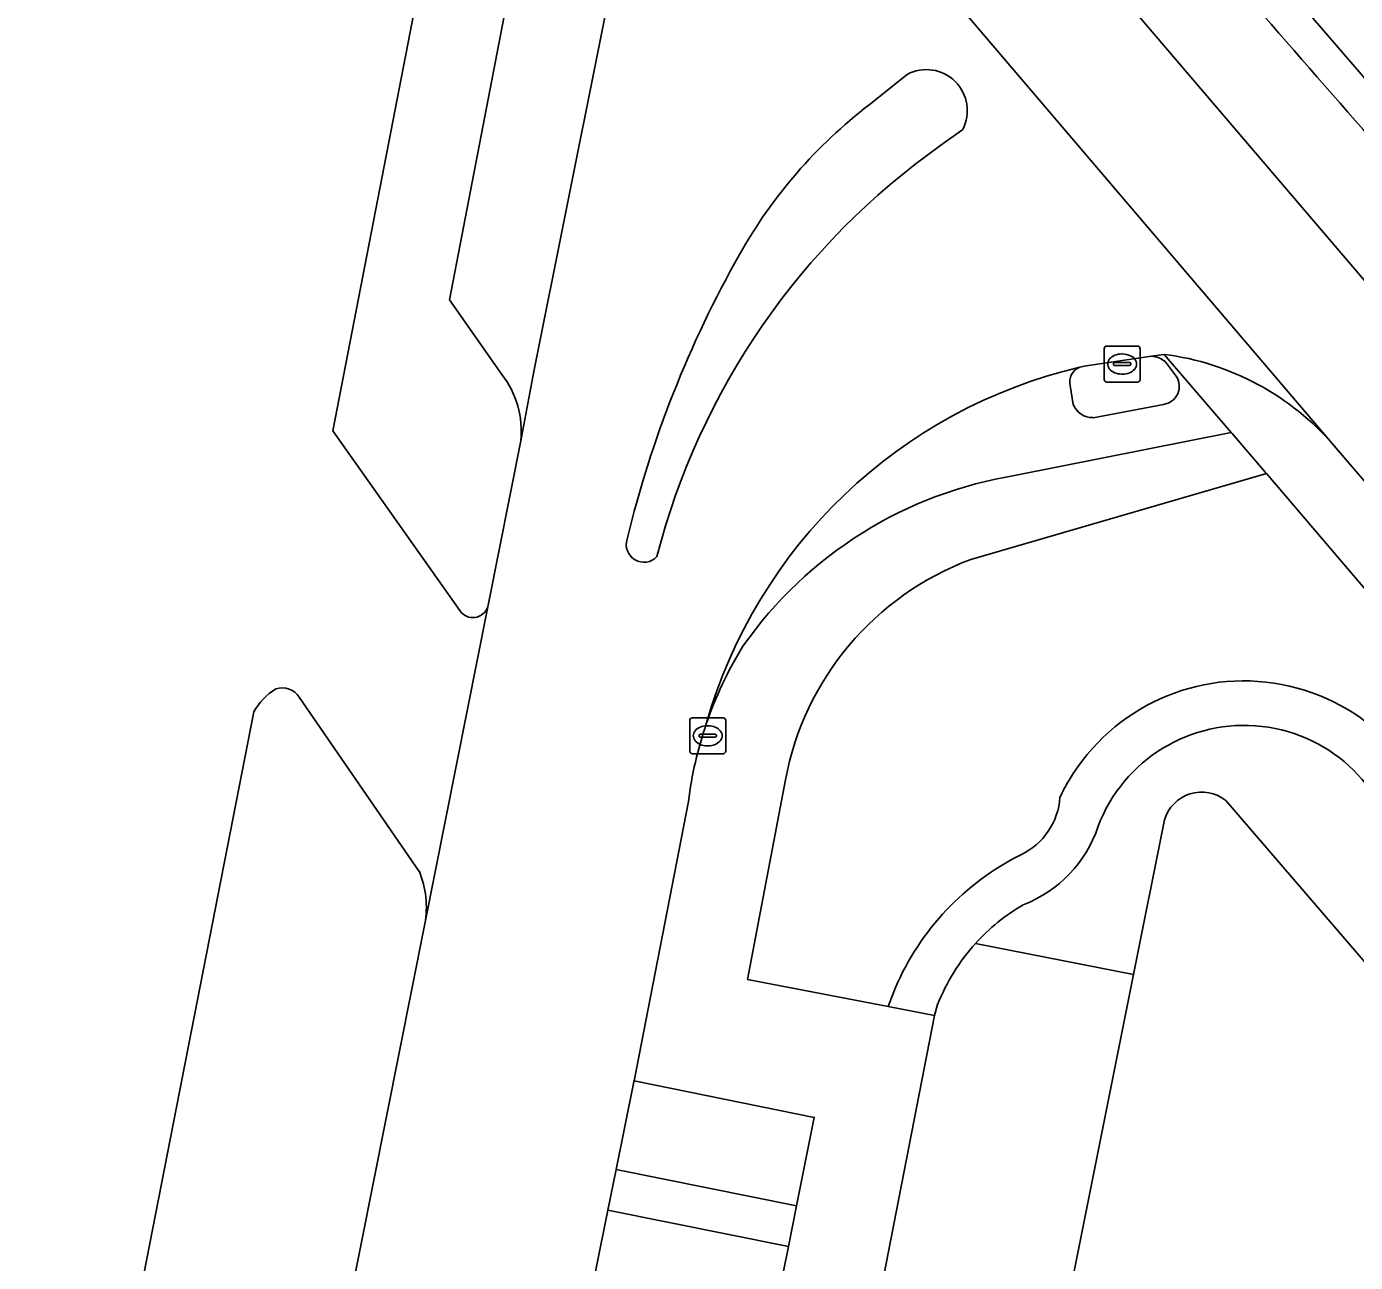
# Model space of a CAD drawing. Extents: x 158793 to 159888, y 384317 to 385256.
# Drawn here: x 159545.43 to 159582.4, y 384822.03 to 384856.41 of the extents above; entities that cross this region are included whole.
import ezdxf

# ---------------------------------------------------------------- set-up
doc = ezdxf.new("R2010")
doc.units = 0
for name, color, linetype in [('IMGEO_Fietspad_gesloten', 7, 'Continuous'), ('IMGEO_Groenvoorziening', 7, 'Continuous'), ('IMGEO_Kolk', 7, 'Continuous'), ('IMGEO_Parkeervlak_halfverhard', 7, 'Continuous'), ('IMGEO_Parkeervlak_open', 7, 'Continuous'), ('IMGEO_Rijbaan_lokaal_gesloten', 7, 'Continuous'), ('IMGEO_Rijbaan_lokaal_open', 7, 'Continuous'), ('IMGEO_Verkeerseiland_open', 7, 'Continuous'), ('IMGEO_Voetpad_open', 7, 'Continuous')]:
    doc.layers.add(name, color=color, linetype=linetype)

msp = doc.modelspace()

# ---------------------------------------------------------------- linework, layer by layer
at = {"layer": 'IMGEO_Fietspad_gesloten'}
for points in [[(159592.245, 384838.116), (159565.098, 384869.917), (159555.572, 384881.105)], [(159552.388, 384879.22), (159561.428, 384868.652), (159561.634, 384868.411), (159581.816, 384844.745), (159589.33, 384835.975)]]:
    msp.add_lwpolyline(points, dxfattribs=at)
at = {"layer": 'IMGEO_Groenvoorziening'}
for points in [[(159633.463, 384786.25), (159627.663, 384792.824), (159604.729, 384819.259), (159598.824, 384826.042), (159597.622, 384827.422), (159592.361, 384830.81), (159588.53, 384833.896), (159579.926, 384843.974), (159571.701, 384841.585)], [(159566.544, 384835.453), (159565.49, 384829.9), (159569.398, 384829.148), (159569.606, 384829.678)], [(159578.799, 384834.882), (159585.583, 384826.983), (159589.237, 384830.037), (159589.613, 384830.351), (159627.12, 384786.306)], [(159571.831, 384830.9), (159576.232, 384830.042), (159577.091, 384834.337)]]:
    msp.add_lwpolyline(points, dxfattribs=at)
msp.add_lwpolyline([(159566.847, 384823.602), (159561.834, 384824.615), (159561.605, 384823.481), (159566.628, 384822.466)], close=True, dxfattribs=at)
for centre, radius, start, end in [((159574.535, 384833.967), 8.127, 110.4042, 169.4682), ((159579.292, 384832.56), 5.648, 9.1306, 149.3034), ((159579.305, 384832.63), 4.339, 7.5008, 159.3483), ((159579.049, 384832.686), 5.375, 149.1404, 154.8653), ((159578.129, 384834.033), 1.081, 51.7049, 163.6895), ((159572.275, 384835.097), 1.912, 295.3874, 356.1479), ((159571.903, 384835.264), 3.518, 290.943, 341.7164), ((159576.412, 384826.741), 7.413, 116.5817, 156.6568), ((159575.967, 384827.157), 5.579, 120.199, 137.8523)]:
    msp.add_arc(centre, radius, start, end, dxfattribs=at)
at = {"layer": 'IMGEO_Kolk'}
for p, q in [((159575.412, 384846.596), (159575.412, 384847.448)), ((159575.487, 384847.522), (159576.339, 384847.522)), ((159575.9, 384847.302), (159575.925, 384847.302)), ((159576.413, 384847.448), (159576.413, 384846.596)), ((159575.671, 384847.016), (159575.671, 384847.028)), ((159576.109, 384846.979), (159575.711, 384846.979)), ((159575.714, 384847.065), (159576.112, 384847.065)), ((159576.155, 384847.028), (159576.155, 384847.016)), ((159576.339, 384846.522), (159575.487, 384846.522)), ((159575.923, 384846.742), (159575.898, 384846.742)), ((159563.88, 384836.254), (159563.88, 384837.106)), ((159563.955, 384837.18), (159564.807, 384837.18)), ((159564.368, 384836.96), (159564.393, 384836.96)), ((159564.881, 384837.106), (159564.881, 384836.254)), ((159564.139, 384836.674), (159564.139, 384836.686)), ((159564.577, 384836.637), (159564.179, 384836.637)), ((159564.182, 384836.723), (159564.58, 384836.723)), ((159564.623, 384836.686), (159564.623, 384836.674)), ((159564.807, 384836.18), (159563.955, 384836.18)), ((159564.391, 384836.4), (159564.366, 384836.4))]:
    msp.add_line(p, q, dxfattribs=at)
for points in [[(159575.412, 384846.596), (159575.412, 384847.448)], [(159575.487, 384847.522), (159576.339, 384847.522)], [(159576.413, 384847.448), (159576.413, 384846.596)], [(159576.339, 384846.522), (159575.487, 384846.522)], [(159563.88, 384836.254), (159563.88, 384837.106)], [(159563.955, 384837.18), (159564.807, 384837.18)], [(159564.881, 384837.106), (159564.881, 384836.254)], [(159564.807, 384836.18), (159563.955, 384836.18)]]:
    msp.add_lwpolyline(points, dxfattribs=at)
for centre, radius, start, end in [((159575.489, 384847.446), 0.0765, 91.552, 178.448), ((159575.489, 384847.446), 0.0765, 91.552, 178.448), ((159576.337, 384847.446), 0.0765, 1.552, 88.448), ((159576.337, 384847.446), 0.0765, 1.552, 88.448), ((159575.711, 384847.025), 0.0403, 85.8775, 175.7526), ((159575.708, 384847.015), 0.0366, 178.938, 274.7102), ((159576.112, 384847.022), 0.043, 264.8664, 352.4533), ((159576.116, 384847.027), 0.0386, 1.7309, 96.639), ((159575.489, 384846.598), 0.0765, 181.552, 268.448), ((159575.489, 384846.598), 0.0765, 181.552, 268.448), ((159576.337, 384846.598), 0.0765, 271.552, 358.448), ((159576.337, 384846.598), 0.0765, 271.552, 358.448), ((159563.957, 384837.104), 0.0765, 91.552, 178.448), ((159563.957, 384837.104), 0.0765, 91.552, 178.448), ((159564.805, 384837.104), 0.0765, 1.552, 88.448), ((159564.805, 384837.104), 0.0765, 1.552, 88.448), ((159564.179, 384836.683), 0.0403, 85.8775, 175.7526), ((159564.176, 384836.673), 0.0366, 178.938, 274.7102), ((159564.58, 384836.68), 0.043, 264.8664, 352.4533), ((159564.584, 384836.685), 0.0386, 1.7309, 96.639), ((159563.957, 384836.256), 0.0765, 181.552, 268.448), ((159563.957, 384836.256), 0.0765, 181.552, 268.448), ((159564.805, 384836.256), 0.0765, 271.552, 358.448), ((159564.805, 384836.256), 0.0765, 271.552, 358.448)]:
    msp.add_arc(centre, radius, start, end, dxfattribs=at)
for centre, major_axis, ratio, start_param, end_param in [((159575.899, 384847.022), (-0.387, 0.002), 0.722429, 4.712389, 7.853982), ((159575.924, 384847.022), (-0.39, 0.002), 0.717154, 1.570796, 4.712389), ((159564.367, 384836.68), (-0.387, 0.002), 0.722429, 4.712389, 7.853982), ((159564.392, 384836.68), (-0.39, 0.002), 0.717154, 1.570796, 4.712389)]:
    msp.add_ellipse(centre, major_axis=major_axis, ratio=ratio, start_param=start_param, end_param=end_param, dxfattribs=at)
at = {"layer": 'IMGEO_Parkeervlak_halfverhard'}
for points in [[(159576.232, 384830.042), (159571.831, 384830.9)], [(159570.778, 384829.201), (159570.69, 384828.899), (159565.455, 384802.016), (159570.425, 384801.007), (159576.232, 384830.042)]]:
    msp.add_lwpolyline(points, dxfattribs=at)
msp.add_arc((159575.908, 384827.197), 5.507, 137.7547, 158.666, dxfattribs=at)
at = {"layer": 'IMGEO_Parkeervlak_open'}
for points in [[(159562.875, 384864.013), (159560.631, 384866.623), (159557.197, 384848.807), (159558.656, 384846.732)], [(159559.178, 384844.881), (159559.546, 384846.815), (159562.262, 384860.384), (159562.875, 384864.013)], [(159556.356, 384832.906), (159553.017, 384837.751)], [(159551.748, 384837.342), (159548.609, 384821.27), (159548.929, 384821.21), (159548.73, 384820.219), (159549.119, 384820.15), (159549.07, 384819.849), (159548.67, 384819.929), (159547.019, 384811.59), (159547.41, 384811.52), (159547.355, 384811.242), (159546.763, 384808.282), (159546.679, 384807.859), (159546.29, 384807.94), (159544.64, 384799.599)], [(159546.132, 384779.295), (159556.51, 384831.447)]]:
    msp.add_lwpolyline(points, dxfattribs=at)
for points in [[(159562.331, 384827.077), (159562.326, 384827.05), (159561.834, 384824.615), (159566.847, 384823.602), (159567.345, 384826.064)], [(159566.628, 384822.466), (159561.605, 384823.481), (159560.578, 384818.405), (159565.601, 384817.389)]]:
    msp.add_lwpolyline(points, close=True, dxfattribs=at)
for centre, radius, start, end in [((159556.58, 384845.148), 2.611, 354.1411, 37.3568), ((159553.255, 384836.509), 1.721, 121.116, 151.0699), ((159552.539, 384837.44), 0.57, 33.0637, 107.7623), ((159553.93, 384831.912), 2.622, 349.7765, 22.2742)]:
    msp.add_arc(centre, radius, start, end, dxfattribs=at)
at = {"layer": 'IMGEO_Rijbaan_lokaal_gesloten'}
for points in [[(159581.816, 384844.745), (159561.634, 384868.411)], [(159562.875, 384864.013), (159562.262, 384860.384), (159559.546, 384846.815), (159559.178, 384844.881), (159558.277, 384840.362), (159558.258, 384840.27), (159556.51, 384831.447), (159546.132, 384779.295)], [(159568.873, 384854.235), (159569.928, 384855.079)], [(159571.475, 384853.546), (159570.866, 384853.108)], [(159574.735, 384846.932), (159574.854, 384846.959), (159576.729, 384847.238), (159577.082, 384847.291)], [(159559.242, 384811.797), (159559.274, 384811.955), (159560.33, 384817.18), (159560.578, 384818.405), (159561.605, 384823.481), (159561.834, 384824.615), (159562.326, 384827.05), (159562.331, 384827.077), (159563.844, 384834.855)]]:
    msp.add_lwpolyline(points, dxfattribs=at)
for centre, radius, start, end in [((159570.464, 384854.073), 1.14, 332.4632, 118.0577), ((159577.204, 384843.379), 13.684, 127.5006, 150.7167), ((159582.485, 384836.641), 20.154, 125.2059, 165.5695), ((159592.154, 384834.863), 30.89, 150.5043, 166.3575), ((159576.134, 384839.854), 7.497, 40.7204, 82.7359), ((159577.975, 384833.133), 14.175, 103.2142, 164.1122), ((159562.607, 384842.002), 0.494, 162.629, 316.7296), ((159574.457, 384833.542), 10.694, 161.0616, 172.9491)]:
    msp.add_arc(centre, radius, start, end, dxfattribs=at)
at = {"layer": 'IMGEO_Rijbaan_lokaal_open'}
for points in [[(159557.482, 384840.161), (159553.947, 384845.164), (159558.183, 384866.98), (159556.855, 384867.846), (159551.411, 384874.393), (159539.977, 384887.748), (159539.028, 384888.911), (159528.923, 384900.937), (159498.428, 384937.837), (159478.692, 384961.772), (159471.03, 384955.355)], [(159502.737, 384950.893), (159531.588, 384915.95), (159544.659, 384900.135), (159556.747, 384885.545), (159570.673, 384868.888), (159584.182, 384853.201), (159592.229, 384843.996), (159597.608, 384837.979), (159603.382, 384831.476), (159610.989, 384822.757), (159624.825, 384806.857), (159625.102, 384806.539), (159637.619, 384792.201), (159642.056, 384795.807), (159629.079, 384810.684)], [(159555.572, 384881.105), (159565.098, 384869.917), (159592.245, 384838.116)], [(159578.943, 384845.121), (159577.082, 384847.291), (159576.729, 384847.238)], [(159577.108, 384847.089), (159577.417, 384846.685)], [(159574.553, 384845.901), (159574.464, 384846.421)], [(159577.065, 384845.899), (159575.103, 384845.53)], [(159542.686, 384845.503), (159542.971, 384843.13), (159543.196, 384839.975), (159543.947, 384820.795), (159548.35, 384819.919), (159548.609, 384821.27), (159551.748, 384837.342)], [(159572.965, 384843.928), (159578.943, 384845.121)], [(159556.51, 384831.447), (159558.258, 384840.27)], [(159553.017, 384837.751), (159556.356, 384832.906)], [(159585.583, 384826.983), (159578.799, 384834.882)], [(159577.091, 384834.337), (159576.232, 384830.042), (159570.425, 384801.007), (159569.939, 384798.41)]]:
    msp.add_lwpolyline(points, dxfattribs=at)
for centre, radius, start, end in [((160348.437, 385524.042), 1017.864, 220.108668, 221.27611), ((159576.708, 384846.628), 0.61, 49.0407, 88.0358), ((159577.975, 384833.133), 14.175, 103.2142, 164.1122), ((159574.888, 384846.524), 0.436, 110.5306, 193.5925), ((159576.991, 384846.404), 0.511, 278.3777, 33.3731), ((159575.082, 384846.092), 0.562, 199.8543, 272.1427), ((159574.781, 384832.569), 11.503, 99.0849, 144.9706), ((159557.844, 384840.4), 0.434, 213.4205, 342.5708), ((159574.523, 384833.523), 10.763, 148.3432, 161.0809), ((159553.255, 384836.509), 1.721, 121.116, 151.0699), ((159552.539, 384837.44), 0.57, 33.0637, 107.7623), ((159578.129, 384834.033), 1.081, 51.7049, 163.6895), ((159553.93, 384831.912), 2.622, 349.7765, 22.2742)]:
    msp.add_arc(centre, radius, start, end, dxfattribs=at)
at = {"layer": 'IMGEO_Verkeerseiland_open'}
for points in [[(159610.989, 384822.757), (159603.382, 384831.476), (159597.608, 384837.979), (159592.229, 384843.996), (159584.182, 384853.201), (159570.673, 384868.888), (159556.747, 384885.545), (159544.659, 384900.135), (159531.588, 384915.95), (159502.737, 384950.893), (159499.739, 384954.35)], [(159569.928, 384855.079), (159568.873, 384854.235)], [(159570.866, 384853.108), (159571.475, 384853.546)], [(159576.729, 384847.238), (159574.854, 384846.959), (159574.735, 384846.932)], [(159577.417, 384846.685), (159577.108, 384847.089)], [(159574.464, 384846.421), (159574.553, 384845.901)], [(159575.103, 384845.53), (159577.065, 384845.899)]]:
    msp.add_lwpolyline(points, dxfattribs=at)
for centre, radius, start, end in [((160348.437, 385524.042), 1017.864, 220.108668, 221.27611), ((159570.464, 384854.073), 1.14, 332.4632, 118.0577), ((159577.204, 384843.379), 13.684, 127.5006, 150.7167), ((159582.485, 384836.641), 20.154, 125.2059, 165.5695), ((159592.154, 384834.863), 30.89, 150.5043, 166.3575), ((159576.708, 384846.628), 0.61, 49.0407, 88.0358), ((159574.888, 384846.524), 0.436, 110.5306, 193.5925), ((159576.991, 384846.404), 0.511, 278.3777, 33.3731), ((159575.082, 384846.092), 0.562, 199.8543, 272.1427), ((159562.607, 384842.002), 0.494, 162.629, 316.7296)]:
    msp.add_arc(centre, radius, start, end, dxfattribs=at)
at = {"layer": 'IMGEO_Voetpad_open'}
for points in [[(159560.631, 384866.623), (159558.597, 384868.989), (159558.183, 384866.98), (159553.947, 384845.164), (159557.482, 384840.161)], [(159558.656, 384846.732), (159557.197, 384848.807), (159560.631, 384866.623)], [(159577.082, 384847.291), (159578.943, 384845.121), (159578.971, 384845.088), (159579.901, 384844.003), (159579.926, 384843.974), (159588.53, 384833.896), (159592.361, 384830.81), (159597.622, 384827.422), (159598.824, 384826.042), (159604.729, 384819.259), (159627.663, 384792.824), (159633.463, 384786.25), (159651.189, 384766.204), (159656.584, 384760.103), (159658.493, 384757.944)], [(159571.701, 384841.585), (159579.926, 384843.974), (159579.901, 384844.003), (159578.971, 384845.088), (159578.943, 384845.121), (159572.965, 384843.928)], [(159558.258, 384840.27), (159558.277, 384840.362), (159559.178, 384844.881)], [(159589.33, 384835.975), (159581.816, 384844.745)], [(159570.69, 384828.899), (159569.398, 384829.148), (159565.49, 384829.9), (159566.544, 384835.453)], [(159563.844, 384834.855), (159562.331, 384827.077), (159567.345, 384826.064), (159566.847, 384823.602), (159566.628, 384822.466), (159565.601, 384817.389), (159565.371, 384816.16), (159564.315, 384810.935), (159559.274, 384811.955), (159559.242, 384811.797)], [(159569.606, 384829.678), (159569.398, 384829.148), (159570.69, 384828.899), (159570.778, 384829.201)], [(159569.939, 384798.41), (159570.425, 384801.007), (159565.455, 384802.016), (159570.69, 384828.899)]]:
    msp.add_lwpolyline(points, dxfattribs=at)
for centre, radius, start, end in [((159576.134, 384839.854), 7.497, 40.7204, 82.7359), ((159556.58, 384845.148), 2.611, 354.1411, 37.3568), ((159574.781, 384832.569), 11.503, 99.0849, 144.9706), ((159574.535, 384833.967), 8.127, 110.4042, 169.4682), ((159557.844, 384840.4), 0.434, 213.4205, 342.5708), ((159574.523, 384833.523), 10.763, 148.3432, 161.0809), ((159579.292, 384832.56), 5.648, 9.1306, 149.3034), ((159574.457, 384833.542), 10.694, 161.0616, 172.9491), ((159579.305, 384832.63), 4.339, 7.5008, 159.3483), ((159579.049, 384832.686), 5.375, 149.1404, 154.8653), ((159572.275, 384835.097), 1.912, 295.3874, 356.1479), ((159571.903, 384835.264), 3.518, 290.943, 341.7164), ((159576.412, 384826.741), 7.413, 116.5817, 156.6568), ((159575.967, 384827.157), 5.579, 120.199, 137.8523), ((159575.908, 384827.197), 5.507, 137.7547, 158.666)]:
    msp.add_arc(centre, radius, start, end, dxfattribs=at)

doc.saveas('drawing.dxf')
